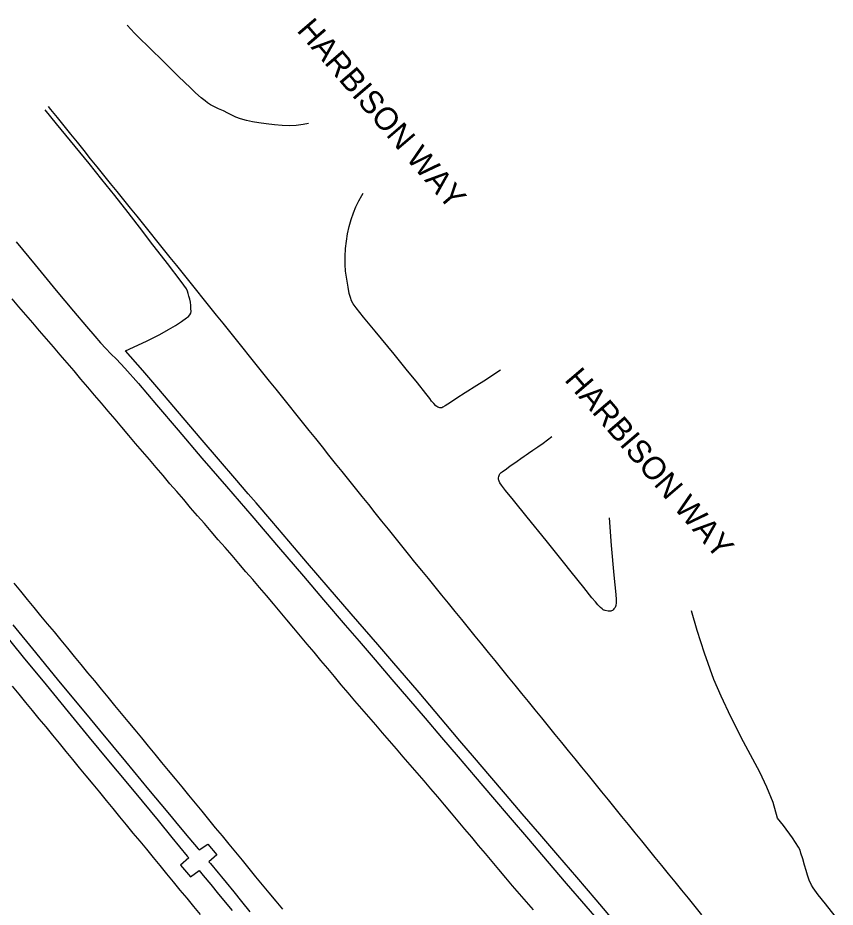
# Model space of a CAD drawing. Extents: x 1948091 to 1975253, y 787267 to 823306.
# Drawn here: x 1955401.8 to 1955595.2, y 814649.3 to 814859.8 of the extents above; entities that cross this region are included whole.
import ezdxf

# ---------------------------------------------------------------- set-up
doc = ezdxf.new("R2010")
doc.units = 0
for name, color, linetype in [('RD_EX_Pavement_Markings', 7, 'Continuous'), ('RD_EX_Road', 7, 'Continuous'), ('RD_TX_RoadID', 7, 'Continuous')]:
    doc.layers.add(name, color=color, linetype=linetype)

msp = doc.modelspace()

# ---------------------------------------------------------------- linework, layer by layer
at = {"layer": 'RD_EX_Pavement_Markings'}
for points in [[(1955563.6, 814647.57), (1955562.02, 814649.5), (1955560.44, 814651.44), (1955558.86, 814653.38), (1955557.27, 814655.31), (1955555.69, 814657.25), (1955554.11, 814659.19), (1955552.54, 814661.13), (1955550.96, 814663.07), (1955549.39, 814665.01), (1955547.81, 814666.95), (1955546.24, 814668.89), (1955544.66, 814670.83), (1955543.08, 814672.78), (1955541.51, 814674.72), (1955539.93, 814676.66), (1955538.36, 814678.6), (1955536.78, 814680.54), (1955535.2, 814682.48), (1955533.63, 814684.42), (1955532.05, 814686.36), (1955530.47, 814688.29), (1955528.89, 814690.23), (1955527.31, 814692.17), (1955525.73, 814694.11), (1955524.15, 814696.05), (1955522.58, 814697.99), (1955521, 814699.93), (1955519.42, 814701.86), (1955517.84, 814703.8), (1955516.26, 814705.74), (1955514.68, 814707.68), (1955513.1, 814709.62), (1955511.53, 814711.56), (1955509.95, 814713.5), (1955508.37, 814715.43), (1955506.79, 814717.37), (1955505.21, 814719.31), (1955503.64, 814721.25), (1955502.06, 814723.19), (1955500.48, 814725.13), (1955498.9, 814727.07), (1955497.32, 814729.01), (1955495.74, 814730.95), (1955494.17, 814732.89), (1955492.61, 814734.84), (1955491.04, 814736.79), (1955489.48, 814738.74), (1955487.91, 814740.69), (1955486.35, 814742.64), (1955484.78, 814744.59), (1955483.22, 814746.54), (1955481.65, 814748.49), (1955480.09, 814750.44), (1955478.52, 814752.39), (1955476.96, 814754.34), (1955475.39, 814756.29), (1955473.83, 814758.24), (1955472.27, 814760.19), (1955470.7, 814762.14), (1955469.14, 814764.09), (1955467.57, 814766.04), (1955466.01, 814767.99), (1955464.44, 814769.93), (1955462.88, 814771.88), (1955461.31, 814773.83), (1955459.75, 814775.78), (1955458.18, 814777.73), (1955456.62, 814779.68), (1955455.06, 814781.63), (1955453.49, 814783.58), (1955451.93, 814785.53), (1955450.36, 814787.48), (1955448.8, 814789.43), (1955447.23, 814791.38), (1955445.66, 814793.33), (1955444.1, 814795.28), (1955442.53, 814797.23), (1955440.96, 814799.17), (1955439.4, 814801.12), (1955437.83, 814803.07), (1955436.26, 814805.02), (1955434.7, 814806.97), (1955433.13, 814808.91), (1955431.56, 814810.86), (1955429.99, 814812.81), (1955428.43, 814814.76), (1955426.86, 814816.7), (1955425.29, 814818.65), (1955423.72, 814820.59), (1955422.14, 814822.54), (1955420.57, 814824.48), (1955419, 814826.43), (1955417.43, 814828.37), (1955415.86, 814830.31), (1955414.29, 814832.26), (1955412.71, 814834.2), (1955411.14, 814836.15), (1955409.57, 814838.09), (1955409, 814838.8)], [(1955523.74, 814648.74), (1955522.1, 814650.63), (1955520.46, 814652.51), (1955518.84, 814654.41), (1955517.23, 814656.32), (1955515.61, 814658.24), (1955514, 814660.15), (1955512.39, 814662.06), (1955510.78, 814663.97), (1955509.17, 814665.88), (1955507.56, 814667.79), (1955505.95, 814669.7), (1955504.34, 814671.62), (1955502.72, 814673.53), (1955501.11, 814675.44), (1955499.5, 814677.35), (1955497.89, 814679.26), (1955496.26, 814681.15), (1955494.62, 814683.04), (1955492.98, 814684.93), (1955491.35, 814686.82), (1955489.71, 814688.71), (1955488.08, 814690.6), (1955486.44, 814692.49), (1955484.8, 814694.38), (1955483.17, 814696.27), (1955481.53, 814698.17), (1955479.9, 814700.06), (1955478.3, 814701.98), (1955476.69, 814703.89), (1955475.08, 814705.81), (1955473.48, 814707.72), (1955471.87, 814709.64), (1955470.26, 814711.56), (1955468.66, 814713.47), (1955467.05, 814715.39), (1955465.44, 814717.3), (1955463.84, 814719.22), (1955462.23, 814721.13), (1955460.62, 814723.05), (1955458.99, 814724.94), (1955457.36, 814726.83), (1955455.72, 814728.72), (1955454.09, 814730.62), (1955452.46, 814732.51), (1955450.82, 814734.4), (1955449.19, 814736.29), (1955447.55, 814738.19), (1955445.92, 814740.08), (1955444.29, 814741.97), (1955442.65, 814743.86), (1955441.02, 814745.76), (1955439.39, 814747.65), (1955437.75, 814749.54), (1955436.13, 814751.44), (1955434.51, 814753.35), (1955432.89, 814755.25), (1955431.27, 814757.16), (1955429.65, 814759.06), (1955428.04, 814760.97), (1955426.42, 814762.87), (1955424.8, 814764.78), (1955423.18, 814766.68), (1955421.56, 814768.59), (1955419.94, 814770.49), (1955418.33, 814772.4), (1955416.7, 814774.3), (1955415.07, 814776.2), (1955413.44, 814778.09), (1955411.82, 814779.99), (1955410.19, 814781.89), (1955408.56, 814783.78), (1955406.93, 814785.68), (1955405.3, 814787.58), (1955403.67, 814789.48), (1955402.05, 814791.37), (1955400.42, 814793.27)], [(1955400.8, 814726.03), (1955402.39, 814724.1), (1955403.98, 814722.17), (1955405.57, 814720.24), (1955407.16, 814718.31), (1955408.75, 814716.39), (1955410.34, 814714.46), (1955411.93, 814712.53), (1955413.52, 814710.6), (1955415.11, 814708.67), (1955416.7, 814706.74), (1955418.29, 814704.81), (1955419.88, 814702.88), (1955421.47, 814700.95), (1955423.06, 814699.02), (1955424.65, 814697.09), (1955426.24, 814695.17), (1955427.83, 814693.24), (1955429.42, 814691.31), (1955431.01, 814689.38), (1955432.6, 814687.45), (1955434.19, 814685.52), (1955435.78, 814683.59), (1955437.37, 814681.66), (1955438.96, 814679.73), (1955440.55, 814677.8), (1955442.14, 814675.87), (1955443.73, 814673.95), (1955445.32, 814672.02), (1955446.91, 814670.08), (1955448.5, 814668.15), (1955450.08, 814666.22), (1955451.67, 814664.29), (1955453.26, 814662.36), (1955454.84, 814660.43), (1955456.43, 814658.49), (1955458.02, 814656.56), (1955459.6, 814654.63), (1955461.19, 814652.7), (1955462.78, 814650.77), (1955464.36, 814648.84)], [(1955400.43, 814701.64), (1955402.01, 814699.71), (1955403.6, 814697.78), (1955405.19, 814695.85), (1955406.78, 814693.92), (1955408.37, 814691.99), (1955409.96, 814690.06), (1955411.54, 814688.13), (1955413.13, 814686.2), (1955414.72, 814684.27), (1955416.31, 814682.34), (1955417.9, 814680.41), (1955419.49, 814678.48), (1955421.07, 814676.55), (1955422.66, 814674.62), (1955424.25, 814672.68), (1955425.84, 814670.75), (1955427.43, 814668.82), (1955429.02, 814666.89), (1955430.6, 814664.96), (1955432.19, 814663.03), (1955433.78, 814661.1), (1955435.37, 814659.17), (1955436.96, 814657.24), (1955438.55, 814655.31), (1955440.13, 814653.38), (1955441.72, 814651.45), (1955443.31, 814649.52), (1955444.9, 814647.59)]]:
    msp.add_lwpolyline(points, dxfattribs=at)
at = {"layer": 'RD_EX_Road'}
for points in [[(1955470.57, 814834.76), (1955469.3, 814834.53), (1955467.64, 814834.29), (1955466.01, 814834.21), (1955464.34, 814834.28), (1955462.51, 814834.44), (1955460.55, 814834.67), (1955458.82, 814834.91), (1955457.33, 814835.18), (1955455.88, 814835.5), (1955454.48, 814835.88), (1955453.33, 814836.28), (1955452.41, 814836.7), (1955451.46, 814837.18), (1955450.42, 814837.72), (1955449.29, 814838.26), (1955448.13, 814838.75), (1955447.34, 814839.15), (1955447.11, 814839.3), (1955446.68, 814839.64), (1955446.09, 814840.1), (1955445.18, 814840.84), (1955443.79, 814842.01), (1955442.53, 814843.23), (1955441.25, 814844.46), (1955439.69, 814845.97), (1955437.6, 814848.06), (1955435.47, 814850.19), (1955433.8, 814851.81), (1955432.36, 814853.19), (1955430.9, 814854.59), (1955429.37, 814856.15), (1955427.66, 814858.03)], [(1955543.36, 814645.51), (1955538.6, 814651.07), (1955533.99, 814656.44), (1955529.54, 814661.64), (1955525.25, 814666.64), (1955521.13, 814671.45), (1955517.19, 814676.05), (1955513.43, 814680.45), (1955509.82, 814684.67), (1955506.35, 814688.73), (1955503.03, 814692.64), (1955496.7, 814700.1), (1955490.25, 814707.63), (1955486.94, 814711.47), (1955480.67, 814718.73), (1955475.2, 814725.09), (1955470.33, 814730.76), (1955465.91, 814735.95), (1955461.87, 814740.68), (1955458.17, 814744.97), (1955456.29, 814747.15), (1955453.09, 814750.86), (1955449.7, 814754.8), (1955444.93, 814760.36), (1955438.65, 814767.72), (1955435.11, 814771.86), (1955431.31, 814776.28), (1955427.28, 814780.98), (1955432.18, 814783.24), (1955435.35, 814784.82), (1955437.44, 814785.98), (1955439.11, 814787), (1955440.48, 814787.91), (1955441.65, 814788.74), (1955442.13, 814789.13), (1955442.47, 814789.52), (1955442.68, 814789.89), (1955442.75, 814790.26), (1955442.74, 814790.99), (1955442.69, 814791.73), (1955442.59, 814792.48), (1955442.43, 814793.21), (1955442.25, 814793.91), (1955442.08, 814794.51), (1955441.89, 814795.06), (1955441.65, 814795.63), (1955440.4, 814797.4), (1955437.19, 814801.61), (1955433.2, 814806.79), (1955431.34, 814809.2), (1955427.9, 814813.67), (1955424.7, 814817.74), (1955421.68, 814821.49), (1955418.63, 814825.26), (1955415.35, 814829.31), (1955410.92, 814834.71), (1955408.21, 814837.99)], [(1955515.97, 814776.43), (1955512.04, 814773.83), (1955510.37, 814772.75), (1955507.61, 814771), (1955505.64, 814769.75), (1955504.39, 814768.93), (1955503.5, 814768.35), (1955502.88, 814767.94), (1955502.35, 814767.64), (1955502.12, 814767.51), (1955501.84, 814767.48), (1955501.58, 814767.49), (1955501.34, 814767.54), (1955501.11, 814767.64), (1955500.9, 814767.78), (1955500.67, 814767.96), (1955500.17, 814768.47), (1955499.67, 814769.07), (1955499.23, 814769.66), (1955498.3, 814770.88), (1955496.32, 814773.38), (1955493.69, 814776.65), (1955490.79, 814780.2), (1955489.28, 814782.03), (1955486.3, 814785.63), (1955483.52, 814788.97), (1955481.8, 814791.11), (1955481.14, 814792.05), (1955480.75, 814792.81), (1955480.47, 814793.58), (1955480.2, 814794.5), (1955479.93, 814796.06), (1955479.53, 814798.38), (1955479.32, 814799.8), (1955479.21, 814801.39), (1955479.2, 814803.28), (1955479.29, 814805.14), (1955479.5, 814806.92), (1955479.8, 814808.67), (1955480.18, 814810.39), (1955480.65, 814812.04), (1955481.2, 814813.58), (1955481.78, 814815.02), (1955482.45, 814816.45), (1955483.13, 814817.71), (1955483.44, 814818.24)], [(1955401.39, 814806.77), (1955405.87, 814801.32), (1955410.88, 814795.26), (1955414.96, 814790.37), (1955418.02, 814786.72), (1955419.99, 814784.42), (1955421.34, 814782.88), (1955422.57, 814781.52), (1955423.79, 814780.25), (1955425.11, 814778.98), (1955427.1, 814776.9), (1955430.32, 814773.2), (1955434.59, 814768.19), (1955439.71, 814762.19), (1955445.33, 814755.61), (1955451.12, 814748.88), (1955457.13, 814741.9), (1955463.45, 814734.53), (1955469.35, 814727.64), (1955474.1, 814722.08), (1955479.24, 814716.08), (1955482.52, 814712.25), (1955486.29, 814707.87), (1955490.27, 814703.23), (1955494.22, 814698.62), (1955498.14, 814694.03), (1955502.03, 814689.48), (1955505.95, 814684.89), (1955509.96, 814680.18), (1955514.07, 814675.37), (1955518.26, 814670.45), (1955522.57, 814665.42), (1955526.99, 814660.26), (1955531.53, 814654.97), (1955536.18, 814649.56), (1955540.74, 814644.26)], [(1955541.69, 814741.44), (1955542.14, 814734.94), (1955542.75, 814727.91), (1955543.23, 814723.34), (1955543.32, 814722.16), (1955543.3, 814721.32), (1955543.23, 814720.71), (1955543.17, 814720.48), (1955543.09, 814720.28), (1955542.97, 814720.09), (1955542.82, 814719.91), (1955542.63, 814719.73), (1955542.43, 814719.57), (1955542.26, 814719.46), (1955542.1, 814719.39), (1955541.96, 814719.37), (1955541.82, 814719.36), (1955541.46, 814719.4), (1955540.71, 814719.54), (1955540.53, 814719.59), (1955540.4, 814719.64), (1955540.29, 814719.7), (1955539.99, 814719.92), (1955539.59, 814720.27), (1955538.98, 814720.91), (1955538.42, 814721.57), (1955537.61, 814722.55), (1955535.65, 814724.98), (1955532.66, 814728.72), (1955530.84, 814731), (1955526.74, 814736.11), (1955522.3, 814741.61), (1955519.05, 814745.63), (1955517.16, 814747.95), (1955516.17, 814749.2), (1955515.81, 814749.74), (1955515.63, 814750.11), (1955515.54, 814750.39), (1955515.5, 814750.56), (1955515.5, 814750.65), (1955515.5, 814750.74), (1955515.51, 814750.83), (1955515.52, 814750.91), (1955515.6, 814751.21), (1955515.77, 814751.71), (1955515.85, 814751.86), (1955515.98, 814752.02), (1955516.15, 814752.19), (1955516.38, 814752.37), (1955517.35, 814753.08), (1955518.26, 814753.73), (1955519.11, 814754.32), (1955519.93, 814754.88), (1955520.78, 814755.46), (1955521.58, 814756.01), (1955522.05, 814756.33), (1955522.63, 814756.74), (1955523.65, 814757.45), (1955524.78, 814758.25), (1955526.04, 814759.15), (1955528.13, 814760.68)], [(1955595.16, 814647.21), (1955592.85, 814650.1), (1955591.14, 814652.26), (1955589.96, 814653.89), (1955589.55, 814654.58), (1955589.02, 814655.75), (1955588.61, 814656.88), (1955588.26, 814658.01), (1955587.89, 814659.31), (1955587.48, 814660.75), (1955587.06, 814662.14), (1955586.83, 814662.8), (1955586.49, 814663.56), (1955585.08, 814665.78), (1955582.94, 814668.63), (1955581.52, 814670.41), (1955580.48, 814674.07), (1955578.96, 814677.75), (1955577.34, 814681.27), (1955573.46, 814688.5), (1955570.49, 814694.35), (1955568.14, 814699.28), (1955566.41, 814703.22), (1955564.23, 814709.44), (1955562.5, 814714.77), (1955561.17, 814719.49)], [(1955400.57, 814716.13), (1955405.92, 814709.61), (1955411.42, 814702.91), (1955417.77, 814695.21), (1955421.07, 814691.21), (1955427.22, 814683.78), (1955432.7, 814677.17), (1955437.24, 814671.71), (1955440.16, 814668.21), (1955442.22, 814665.75), (1955444.44, 814663.16), (1955444.65, 814662.91), (1955446.72, 814664.28), (1955448.83, 814661.76), (1955447, 814660.09), (1955447.34, 814659.68), (1955449.2, 814657.43), (1955449.94, 814656.54), (1955451.05, 814655.18), (1955452.89, 814652.94), (1955454.71, 814650.7), (1955456.68, 814648.27)], [(1955397.46, 814715.37), (1955403.07, 814708.53), (1955408.48, 814701.95), (1955413.69, 814695.59), (1955418.68, 814689.5), (1955423.22, 814683.99), (1955427.3, 814679.05), (1955431.16, 814674.4), (1955434.94, 814669.85), (1955438.24, 814665.84), (1955441.84, 814661.45), (1955442.22, 814660.99)], [(1955442.22, 814660.99), (1955440.24, 814659.32), (1955442.62, 814656.52), (1955444.7, 814658.04), (1955445.65, 814656.86), (1955447.42, 814654.68), (1955449.26, 814652.46), (1955452.48, 814648.57)]]:
    msp.add_lwpolyline(points, dxfattribs=at)

# ---------------------------------------------------------------- texts
at = {"layer": 'RD_TX_RoadID'}
for p in [(1955467.58, 814856.7), (1955530.91, 814774.04)]:
    msp.add_text('HARBISON WAY', height=5.4, rotation=310.5551, dxfattribs=at).set_placement(p)

doc.saveas('drawing.dxf')
